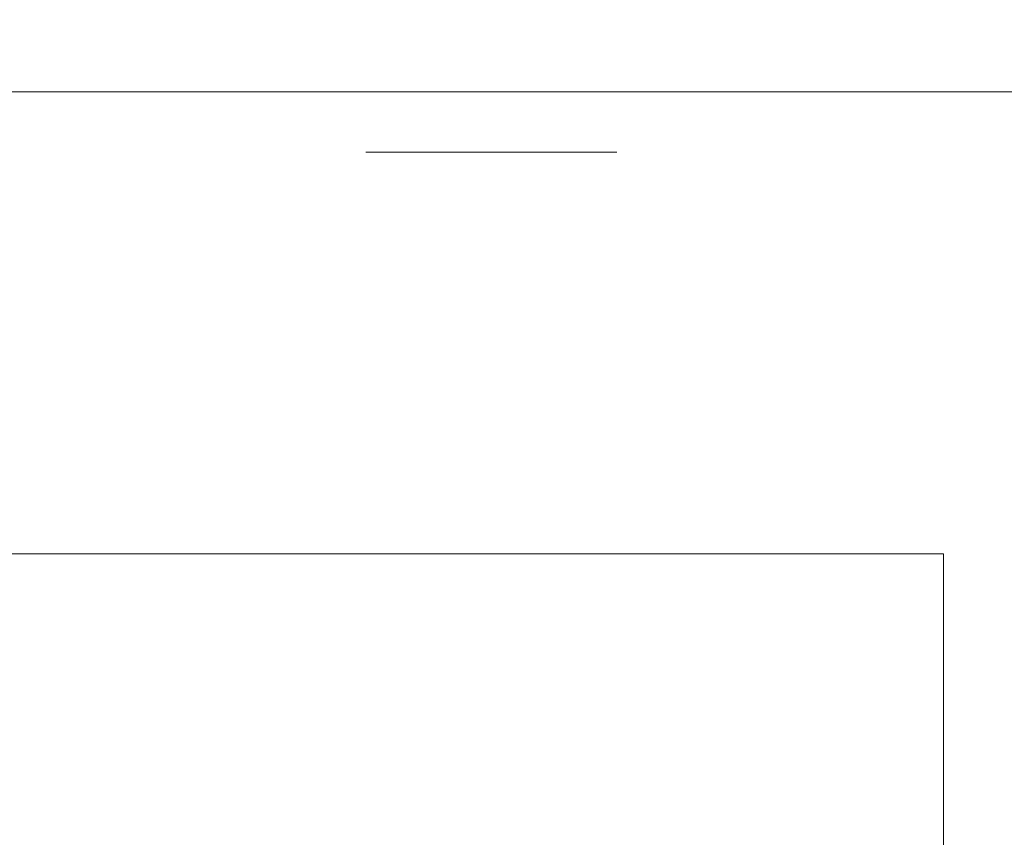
# Model space of a CAD drawing. Header units: millimetres. Extents: x -1970 to 61924, y -58230 to 6847.
# Tile 616 of 656: x 26703 to 26801, y -18333 to -18252. Entities that reach past the tile are written whole.
import ezdxf

# ---------------------------------------------------------------- set-up
doc = ezdxf.new("R2010")
doc.units = ezdxf.units.MM
doc.layers.add('COTAS_P', color=1, linetype='Continuous', lineweight=0)
doc.layers.add('superior_C05', color=7, linetype='Continuous', lineweight=0)
doc.dimstyles.new('R19_100', dxfattribs={"dimtxt": 250, "dimasz": 150, "dimexe": 150, "dimexo": 80, "dimgap": 100, "dimtad": 1, "dimtih": 1, "dimtoh": 1, "dimdsep": 46, "dimcen": 0.09, "dimadec": 0, "dimazin": 0, "dimtfac": 1, "dimtdec": 4, "dimtofl": 0, "dimtmove": 0, "dimatfit": 3, "dimfxl": 1, "dimtolj": 1, "dimtzin": 0, "dimarcsym": 0})

# ---------------------------------------------------------------- blocks, each defined once
blk = doc.blocks.new('DIM_R26_41')
at = {"layer": 'COTAS_P'}
for p, q in [((26795.067, -18305), (26795.067, -19205)), ((28805.067, -18305), (28805.067, -19205)), ((26795.067, -19205), (26945.067, -19160)), ((28805.067, -19205), (28655.067, -19160)), ((26795.067, -19205), (28805.067, -19205)), ((26795.067, -19205), (26945.067, -19250)), ((28805.067, -19205), (28655.067, -19250))]:
    blk.add_line(p, q, dxfattribs=at)
blk.add_text('2010 P', height=250, dxfattribs=at).set_placement((27800.067, -19105))
blk = doc.blocks.new('DIM_R26_42')
at = {"layer": 'COTAS_P'}
for p, q in [((26095.067, -17655), (26050.067, -17805)), ((26795.067, -17655), (26095.067, -17655)), ((26095.067, -18305), (26095.067, -17655)), ((26095.067, -17655), (26140.067, -17805)), ((26095.067, -18305), (26050.067, -18155)), ((26095.067, -18305), (26140.067, -18155)), ((26795.067, -18305), (26095.067, -18305))]:
    blk.add_line(p, q, dxfattribs=at)
blk.add_text('650 P', height=250, rotation=90, dxfattribs=at).set_placement((25995.067, -17980))

msp = doc.modelspace()

# ---------------------------------------------------------------- linework, layer by layer
at = {"layer": 'superior_C05'}
for p, q in [((26660.067, -18259), (26840.067, -18259)), ((26737.602, -18265), (26737.571, -18265)), ((26737.664, -18265), (26737.602, -18265)), ((26737.757, -18265), (26737.664, -18265)), ((26737.881, -18265), (26737.757, -18265)), ((26738.035, -18265), (26737.881, -18265)), ((26738.218, -18265), (26738.035, -18265)), ((26738.432, -18265), (26738.218, -18265)), ((26738.674, -18265), (26738.432, -18265)), ((26738.944, -18265), (26738.674, -18265)), ((26739.242, -18265), (26738.944, -18265)), ((26739.567, -18265), (26739.242, -18265)), ((26739.918, -18265), (26739.567, -18265)), ((26740.295, -18265), (26739.918, -18265)), ((26740.695, -18265), (26740.295, -18265)), ((26741.119, -18265), (26740.695, -18265)), ((26741.565, -18265), (26741.119, -18265)), ((26742.033, -18265), (26741.565, -18265)), ((26742.52, -18265), (26742.033, -18265)), ((26743.026, -18265), (26742.52, -18265)), ((26743.55, -18265), (26743.026, -18265)), ((26744.089, -18265), (26743.55, -18265)), ((26744.644, -18265), (26744.089, -18265)), ((26745.212, -18265), (26744.644, -18265)), ((26745.792, -18265), (26745.212, -18265)), ((26746.383, -18265), (26745.792, -18265)), ((26746.983, -18265), (26746.383, -18265)), ((26746.694, -18265), (26746.677, -18265)), ((26746.719, -18265), (26746.694, -18265)), ((26746.753, -18265), (26746.719, -18265)), ((26746.795, -18265), (26746.753, -18265)), ((26746.845, -18265), (26746.795, -18265)), ((26746.903, -18265), (26746.845, -18265)), ((26746.968, -18265), (26746.903, -18265)), ((26747.042, -18265), (26746.968, -18265)), ((26747.591, -18265), (26746.983, -18265)), ((26747.123, -18265), (26747.042, -18265)), ((26747.211, -18265), (26747.123, -18265)), ((26747.307, -18265), (26747.211, -18265)), ((26747.409, -18265), (26747.307, -18265)), ((26747.518, -18265), (26747.409, -18265)), ((26747.634, -18265), (26747.518, -18265)), ((26748.204, -18265), (26747.591, -18265)), ((26747.755, -18265), (26747.634, -18265)), ((26747.882, -18265), (26747.755, -18265)), ((26748.015, -18265), (26747.882, -18265)), ((26748.152, -18265), (26748.015, -18265)), ((26748.295, -18265), (26748.152, -18265)), ((26748.823, -18265), (26748.204, -18265)), ((26748.441, -18265), (26748.295, -18265)), ((26748.592, -18265), (26748.441, -18265)), ((26748.747, -18265), (26748.592, -18265)), ((26748.905, -18265), (26748.747, -18265)), ((26749.444, -18265), (26748.823, -18265)), ((26749.065, -18265), (26748.905, -18265)), ((26749.229, -18265), (26749.065, -18265)), ((26749.394, -18265), (26749.229, -18265)), ((26749.561, -18265), (26749.394, -18265)), ((26750.067, -18265), (26749.444, -18265)), ((26749.729, -18265), (26749.561, -18265)), ((26749.898, -18265), (26749.729, -18265)), ((26750.067, -18265), (26749.898, -18265)), ((26750.067, -18265), (26750.691, -18265)), ((26750.237, -18265), (26750.067, -18265)), ((26750.406, -18265), (26750.237, -18265)), ((26750.574, -18265), (26750.406, -18265)), ((26750.741, -18265), (26750.574, -18265)), ((26750.691, -18265), (26751.312, -18265)), ((26750.906, -18265), (26750.741, -18265)), ((26751.07, -18265), (26750.906, -18265)), ((26751.23, -18265), (26751.07, -18265)), ((26751.388, -18265), (26751.23, -18265)), ((26751.312, -18265), (26751.931, -18265)), ((26751.543, -18265), (26751.388, -18265)), ((26751.694, -18265), (26751.543, -18265)), ((26751.84, -18265), (26751.694, -18265)), ((26751.983, -18265), (26751.84, -18265)), ((26751.931, -18265), (26752.544, -18265)), ((26752.12, -18265), (26751.983, -18265)), ((26752.253, -18265), (26752.12, -18265)), ((26752.38, -18265), (26752.253, -18265)), ((26752.501, -18265), (26752.38, -18265)), ((26752.617, -18265), (26752.501, -18265)), ((26752.544, -18265), (26753.152, -18265)), ((26752.726, -18265), (26752.617, -18265)), ((26752.828, -18265), (26752.726, -18265)), ((26752.924, -18265), (26752.828, -18265)), ((26753.012, -18265), (26752.924, -18265)), ((26753.093, -18265), (26753.012, -18265)), ((26753.167, -18265), (26753.093, -18265)), ((26753.152, -18265), (26753.752, -18265)), ((26753.232, -18265), (26753.167, -18265)), ((26753.29, -18265), (26753.232, -18265)), ((26753.34, -18265), (26753.29, -18265)), ((26753.382, -18265), (26753.34, -18265)), ((26753.416, -18265), (26753.382, -18265)), ((26753.441, -18265), (26753.416, -18265)), ((26753.458, -18265), (26753.441, -18265)), ((26753.752, -18265), (26754.343, -18265)), ((26754.343, -18265), (26754.923, -18265)), ((26754.923, -18265), (26755.491, -18265)), ((26755.491, -18265), (26756.046, -18265)), ((26756.046, -18265), (26756.585, -18265)), ((26756.585, -18265), (26757.109, -18265)), ((26757.109, -18265), (26757.615, -18265)), ((26757.615, -18265), (26758.102, -18265)), ((26758.102, -18265), (26758.57, -18265)), ((26758.57, -18265), (26759.016, -18265)), ((26759.016, -18265), (26759.44, -18265)), ((26759.44, -18265), (26759.84, -18265)), ((26759.84, -18265), (26760.217, -18265)), ((26760.217, -18265), (26760.568, -18265)), ((26760.568, -18265), (26760.893, -18265)), ((26760.893, -18265), (26761.191, -18265)), ((26761.191, -18265), (26761.461, -18265)), ((26761.461, -18265), (26761.703, -18265)), ((26761.703, -18265), (26761.917, -18265)), ((26761.917, -18265), (26762.1, -18265)), ((26762.1, -18265), (26762.254, -18265)), ((26762.254, -18265), (26762.378, -18265)), ((26762.378, -18265), (26762.47, -18265)), ((26762.47, -18265), (26762.533, -18265)), ((26762.533, -18265), (26762.564, -18265))]:
    msp.add_line(p, q, dxfattribs=at)

# ---------------------------------------------------------------- dimensions: what is measured, and where the dimension line sits
at = {"layer": 'COTAS_P'}
for p2, distance, picture, middle in [((26795.067, -17655), 700, 'DIM_R26_42', (26095.067, -17980)), ((28805.067, -18305), -900, 'DIM_R26_41', (27800.067, -19205))]:
    dim = msp.add_aligned_dim(p1=(26795.067, -18305), p2=p2, distance=distance, text='<> P', dimstyle='R19_100', dxfattribs=at)
    dim.commit()
    dim.dimension.update_dxf_attribs({"geometry": picture, "text_midpoint": middle})

doc.saveas('drawing.dxf')
